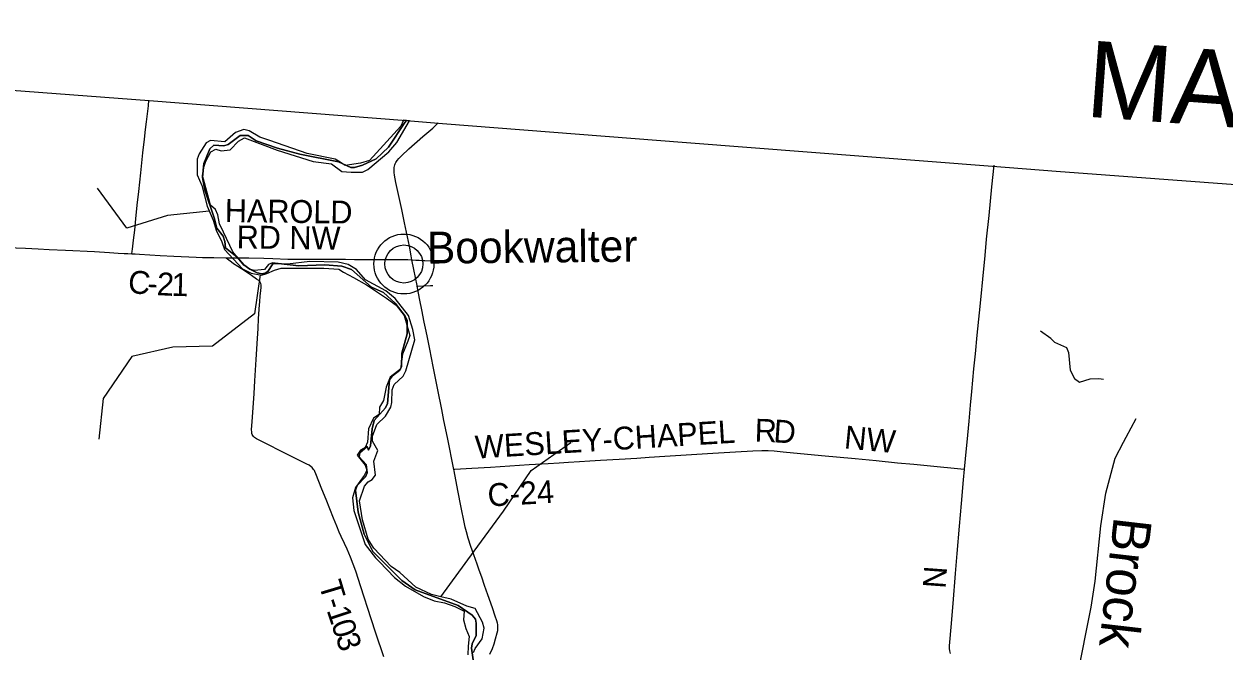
# Model space of a CAD drawing. Extents: x -51392 to 1635000, y 156707 to 696232.
# Drawn here: x 108334 to 124053, y 542938 to 551154 of the extents above; entities that cross this region are included whole.
import ezdxf

# ---------------------------------------------------------------- set-up
doc = ezdxf.new("R2010")
doc.units = 0
for name, color, linetype in [('GM_X_Adjacent_County', 7, 'Continuous'), ('GM_X_Adjacent_County_Text', 7, 'Continuous'), ('GM_X_County', 7, 'Continuous'), ('GM_X_County_Road', 7, 'Continuous'), ('GM_X_County_Road_Text', 7, 'Continuous'), ('GM_X_Major_River', 7, 'Continuous'), ('GM_X_Minor_River', 7, 'Continuous'), ('GM_X_Minor_River_Text', 7, 'Continuous'), ('GM_X_State_Route', 7, 'Continuous'), ('GM_X_Township', 7, 'Continuous'), ('GM_X_Township_Road', 7, 'Continuous'), ('GM_X_Township_Road_Text', 7, 'Continuous'), ('GM_X_Township_Subdivision', 7, 'Continuous'), ('GM_X_Unincorporated', 7, 'Continuous'), ('GM_X_Unincorporated_Text', 7, 'Continuous')]:
    doc.layers.add(name, color=color, linetype=linetype)

msp = doc.modelspace()

# ---------------------------------------------------------------- linework, layer by layer
at = {"layer": 'GM_X_Adjacent_County'}
msp.add_lwpolyline([(96623, 551154), (109974, 550151), (113344, 549888), (113818, 549851), (117011, 549602), (121021, 549289), (121855, 549224), (127787, 548783), (132864, 548406), (139538, 547909), (147829, 547293), (153416, 546885), (154887, 546778), (157022, 546663), (159649, 546538), (163080, 546381), (166694, 546239), (167692, 546175), (177006, 545575)], dxfattribs=at)
at = {"layer": 'GM_X_County'}
msp.add_lwpolyline([(96623, 551154), (109974, 550151), (113344, 549888), (113818, 549851), (117011, 549602), (121021, 549289), (121855, 549224), (127787, 548783), (132864, 548406), (139538, 547909), (147829, 547293), (153416, 546885), (154887, 546778), (157022, 546663), (159649, 546538), (163080, 546381), (166694, 546239), (167692, 546175), (177006, 545575)], dxfattribs=at)
at = {"layer": 'GM_X_County_Road'}
for points in [[(113415, 548065), (113405, 548115), (113382, 548244), (113319, 548549), (113282, 548725), (113240, 548918), (113206, 549078), (113187, 549175), (113182, 549208), (113181, 549241), (113182, 549258), (113184, 549275), (113187, 549291), (113191, 549307), (113197, 549323), (113204, 549338), (113212, 549353), (113221, 549367), (113242, 549393), (113277, 549428), (113374, 549517), (113560, 549678), (113688, 549789), (113761, 549857)], [(120654, 545320), (120666, 545458), (120696, 545768), (120713, 545948), (120732, 546161), (120750, 546340), (120778, 546634), (120797, 546830), (120822, 547075), (120850, 547369), (120871, 547582), (120894, 547810), (120923, 548121), (120944, 548333), (120976, 548643), (121012, 549019), (121041, 549303)], [(109745, 548144), (109788, 548141), (109847, 548137), (110117, 548119), (110298, 548110), (110590, 548097), (110672, 548095), (110820, 548092), (110976, 548090)], [(110976, 548090), (111001, 548089), (111132, 548089), (111135, 548089)], [(111135, 548089), (111280, 548088), (111477, 548086), (111592, 548083), (111789, 548074), (111936, 548073), (112065, 548073), (112199, 548073), (112303, 548072), (112441, 548072), (112543, 548072), (112665, 548070), (112790, 548068), (112904, 548068), (113002, 548067), (113097, 548067), (113200, 548067), (113361, 548066), (113410, 548065), (113415, 548065)], [(113485, 547717), (113482, 547729), (113440, 547938), (113415, 548065)], [(113964, 545318), (113880, 545734), (113834, 545960), (113806, 546104), (113755, 546362), (113694, 546668), (113670, 546780), (113648, 546892), (113613, 547069), (113593, 547166), (113576, 547246), (113547, 547407), (113519, 547535), (113485, 547717)], [(113964, 545318), (113976, 545319), (114201, 545334), (114446, 545348), (114953, 545380), (115199, 545395), (115342, 545404), (115465, 545412), (115610, 545421), (115744, 545429), (115886, 545438), (116132, 545452), (116361, 545466), (116524, 545477), (116728, 545489), (117359, 545528), (117654, 545546), (117883, 545560), (117998, 545563), (118080, 545563), (118162, 545559), (118277, 545549), (118782, 545500), (119223, 545459), (119495, 545433), (119778, 545405), (119989, 545385), (120251, 545360), (120561, 545329), (120648, 545320), (120654, 545320)], [(114437, 542896), (114469, 542971), (114492, 543032), (114511, 543095), (114533, 543174), (114540, 543205), (114541, 543229), (114542, 543253), (114539, 543286), (114536, 543301), (114528, 543333), (114507, 543395), (114471, 543504), (114411, 543674), (114367, 543797), (114330, 543906), (114298, 543998), (114271, 544077), (114228, 544198), (114188, 544308), (114152, 544417), (114129, 544499), (114112, 544560), (114099, 544624), (114059, 544817), (114017, 545043), (113967, 545300), (113964, 545318)], [(120470, 542906), (120463, 542938), (120459, 542971), (120458, 543004), (120461, 543054), (120480, 543250), (120505, 543561), (120537, 543953), (120559, 544215), (120589, 544575), (120613, 544869), (120643, 545180), (120654, 545320)]]:
    msp.add_lwpolyline(points, dxfattribs=at)
at = {"layer": 'GM_X_Major_River'}
msp.add_line((113384, 549886), (113305, 549893), dxfattribs=at)
for points in [[(113305, 549893), (113268, 549816), (112858, 549367), (112742, 549329), (112540, 549300), (112476, 549343), (112408, 549381), (112042, 549458), (111553, 549628), (111423, 549669), (111285, 549753), (111215, 549770), (111105, 549730), (110966, 549609), (110778, 549628), (110720, 549596), (110627, 549453), (110601, 549383), (110604, 549179), (110664, 549037), (110732, 548769), (110810, 548585), (110849, 548451), (110927, 548301), (110958, 548199), (111197, 547947), (111311, 547888), (111443, 547862), (111515, 547883), (111614, 547927), (111703, 547956), (112262, 547954), (112460, 547942), (112518, 547904), (112652, 547832), (112821, 547738), (113084, 547563), (113208, 547470), (113312, 547336), (113387, 547072), (113363, 546998), (113292, 546829), (113267, 546631), (113130, 546524), (113080, 546397), (113044, 546222), (112992, 546132), (112988, 546038), (112914, 545990), (112848, 545851), (112835, 545675), (112804, 545605), (112740, 545568), (112698, 545502), (112801, 545374), (112825, 545306), (112791, 545236), (112674, 545081), (112638, 544943), (112655, 544777), (112801, 544334), (112939, 544157), (112992, 544107), (113186, 543899), (113331, 543788), (113569, 543651), (113707, 543595), (113841, 543570), (113978, 543522), (114100, 543461), (114092, 543348), (114122, 543234), (114167, 543129), (114150, 543000), (114148, 542888)], [(114224, 542916), (114244, 542970), (114337, 543095), (114360, 543237), (114340, 543315), (114243, 543495), (114133, 543527), (113929, 543618), (113793, 543648), (113671, 543679), (113467, 543774), (113256, 543968), (113144, 544043), (112915, 544287), (112875, 544347), (112843, 544405), (112770, 544655), (112730, 544905), (112792, 545098), (112843, 545156), (112895, 545184), (112939, 545243), (112918, 545427), (112970, 545565), (112899, 545687), (112899, 545751), (112954, 545904), (113068, 546017), (113137, 546131), (113151, 546195), (113156, 546360), (113182, 546430), (113301, 546537), (113335, 546607), (113453, 547014), (113429, 547152), (113372, 547334), (113195, 547556), (113073, 547659), (112808, 547802), (112688, 547938), (112578, 548002), (112448, 548035), (112078, 548042), (111786, 548008), (111730, 548006), (111588, 548023), (111536, 548001), (111483, 547939), (111355, 547924), (111289, 547942), (111215, 547992), (111068, 548169), (110949, 548425), (110894, 548535), (110872, 548655), (110840, 548725), (110775, 548781), (110756, 548864), (110674, 549168), (110693, 549289), (110715, 549355), (110781, 549478), (110846, 549512), (110916, 549491), (111034, 549507), (111144, 549620), (111222, 549664), (111650, 549500), (112120, 549350), (112362, 549323), (112499, 549223), (112621, 549214), (112766, 549212), (112838, 549247), (113113, 549478), (113219, 549603), (113384, 549886)]]:
    msp.add_lwpolyline(points, dxfattribs=at)
at = {"layer": 'GM_X_Minor_River'}
msp.add_line((113305, 549893), (113384, 549886), dxfattribs=at)
for points in [[(110761, 548701), (110212, 548646), (109679, 548477), (109297, 549003)], [(111428, 547865), (111353, 547355), (110805, 546934), (110282, 546918), (109744, 546797), (109369, 546246), (109315, 545713)], [(121831, 546984), (121784, 547034), (121650, 547127)], [(121831, 546984), (121992, 546915), (122015, 546850), (122038, 546616), (122093, 546507), (122159, 546462), (122300, 546506), (122414, 546507), (122476, 546502)], [(122130, 542592), (122312, 543511), (122364, 543851), (122442, 544578), (122507, 545007), (122629, 545463), (122737, 545675), (122771, 545739), (122902, 545986)], [(113793, 543648), (114230, 544245), (114616, 544771), (114978, 545302), (115498, 545669)]]:
    msp.add_lwpolyline(points, dxfattribs=at)
at = {"layer": 'GM_X_State_Route'}
msp.add_lwpolyline([(108109, 548227), (108354, 548216), (108518, 548207), (108665, 548200), (108878, 548189), (109255, 548171), (109452, 548159), (109566, 548152), (109646, 548148), (109693, 548146), (109745, 548144), (109750, 548175), (109754, 548204), (109759, 548241), (109769, 548323), (109784, 548453), (109799, 548600), (109818, 548779), (109837, 548958), (109863, 549203), (109878, 549333), (109891, 549464), (109912, 549643), (109926, 549773), (109938, 549871), (109963, 550083), (109971, 550155)], dxfattribs=at)
at = {"layer": 'GM_X_Township'}
for points in [[(96623, 551154), (109974, 550151), (113344, 549888), (113322, 549865), (113108, 549542), (112945, 549389), (112769, 549303), (112665, 549272), (112613, 549274), (112452, 549349), (111945, 549447), (111656, 549525), (111377, 549621), (111268, 549695), (111166, 549694), (111006, 549573), (110950, 549558), (110822, 549567), (110770, 549517), (110688, 549326), (110673, 549143), (110701, 548975), (110830, 548599), (110859, 548477), (110944, 548374), (110964, 548305), (110975, 548221), (111126, 548099), (111214, 547996), (111294, 547941), (111389, 547892), (111447, 547879), (111492, 547890), (111526, 547910), (111593, 548010), (111666, 548016), (111934, 547986), (112273, 547996), (112499, 547982), (112624, 547939), (112886, 547704), (113043, 547635), (113196, 547496), (113328, 547326), (113352, 547267), (113353, 547094), (113285, 546839), (113279, 546668), (113259, 546616), (113159, 546543), (113122, 546489), (113094, 546182), (113071, 546124), (112922, 545960), (112895, 545851), (112872, 545625), (112845, 545568), (112828, 545618), (112731, 545533), (112725, 545483), (112816, 545380), (112831, 545273), (112807, 545221), (112700, 545106), (112675, 545046), (112713, 544755), (112791, 544467), (112905, 544243), (113283, 543863), (113456, 543738), (114022, 543532), (114204, 543409), (114246, 543355), (114259, 543301), (114256, 543140), (114205, 543032), (114195, 542973), (114235, 542701)], [(114235, 542701), (114195, 542973), (114205, 543032), (114256, 543140), (114259, 543301), (114246, 543355), (114204, 543409), (114022, 543532), (113456, 543738), (113283, 543863), (112905, 544243), (112791, 544467), (112713, 544755), (112675, 545046), (112700, 545106), (112807, 545221), (112831, 545273), (112816, 545380), (112725, 545483), (112731, 545533), (112828, 545618), (112845, 545568), (112872, 545625), (112895, 545851), (112922, 545960), (113071, 546124), (113094, 546182), (113122, 546489), (113159, 546543), (113259, 546616), (113279, 546668), (113285, 546839), (113353, 547094), (113352, 547267), (113328, 547326), (113196, 547496), (113043, 547635), (112886, 547704), (112624, 547939), (112499, 547982), (112273, 547996), (111934, 547986), (111666, 548016), (111593, 548010), (111526, 547910), (111492, 547890), (111447, 547879), (111389, 547892), (111294, 547941), (111214, 547996), (111126, 548099), (110975, 548221), (110964, 548305), (110944, 548374), (110859, 548477), (110830, 548599), (110701, 548975), (110673, 549143), (110688, 549326), (110770, 549517), (110822, 549567), (110950, 549558), (111006, 549573), (111166, 549694), (111268, 549695), (111377, 549621), (111656, 549525), (111945, 549447), (112452, 549349), (112613, 549274), (112665, 549272), (112769, 549303), (112945, 549389), (113108, 549542), (113322, 549865), (113344, 549888), (113818, 549851), (117011, 549602), (121021, 549289), (121855, 549224), (127787, 548783)]]:
    msp.add_lwpolyline(points, dxfattribs=at)
at = {"layer": 'GM_X_Township_Road'}
for points in [[(111422, 547514), (111428, 547591), (111434, 547656), (111439, 547705), (111439, 547722), (111439, 547738), (111436, 547754), (111429, 547769), (111420, 547782), (111408, 547793), (111381, 547812), (111313, 547859), (111273, 547886), (111246, 547905), (111135, 547976), (111080, 548012), (111050, 548034), (111016, 548060), (110982, 548086), (110976, 548090)], [(111598, 545608), (111482, 545665), (111423, 545694), (111380, 545717), (111366, 545725), (111353, 545735), (111341, 545747), (111331, 545760), (111324, 545774), (111319, 545790), (111316, 545806), (111315, 545839), (111319, 545888), (111328, 546003), (111349, 546314), (111358, 546477), (111376, 546756), (111392, 547034), (111400, 547165), (111407, 547296), (111419, 547476), (111422, 547514)], [(113046, 542860), (113015, 542954), (112973, 543078), (112942, 543171), (112881, 543359), (112744, 543780), (112679, 543983), (112647, 544076), (112610, 544168), (112565, 544273), (112531, 544348), (112490, 544437), (112463, 544497), (112431, 544573), (112389, 544679), (112291, 544923), (112236, 545060), (112158, 545259), (112145, 545288), (112137, 545303), (112128, 545317), (112118, 545330), (112107, 545342), (112096, 545353), (112069, 545371), (112040, 545387), (111908, 545453), (111819, 545496), (111717, 545548), (111629, 545592), (111598, 545608)]]:
    msp.add_lwpolyline(points, dxfattribs=at)
at = {"layer": 'GM_X_Township_Subdivision'}
for points in [[(113415, 548065), (113466, 548060), (113510, 548058), (113547, 548056), (113585, 548054), (113682, 548050), (113698, 548050)], [(113485, 547717), (113491, 547718), (113563, 547722), (113657, 547728), (113688, 547729)]]:
    msp.add_lwpolyline(points, dxfattribs=at)
at = {"layer": 'GM_X_Unincorporated'}
for radius in [393, 249]:
    msp.add_circle((113310, 548009), radius, dxfattribs=at)

# ---------------------------------------------------------------- texts
at = {"layer": 'GM_X_Adjacent_County_Text'}
msp.add_text('MADISON COUNTY', height=1000, rotation=355.7655, dxfattribs=at).set_placement((122226, 549942))
at = {"layer": 'GM_X_County_Road_Text'}
for s, rotation, p in [('HAROLD', 359.2331, (110963, 548560)), ('RD NW', 359.2999, (111118, 548214)), ('C', 354.7798, (109687, 547632)), ('2', 356.9889, (110068, 547602)), ('1', 358.5537, (110262, 547592)), ('-', 356.6961, (109944, 547609)), ('WESLEY-CHAPEL', 3.5166, (114252, 545458)), ('R', 358.1531, (117902, 545682)), ('D', 356.0097, (118145, 545674)), ('NW', 354.4262, (119069, 545595)), ('C-24', 3.2814, (114415, 544830)), ('N', 85.7773, (120405, 543749))]:
    msp.add_text(s, height=300, rotation=rotation, dxfattribs=at).set_placement(p)
at = {"layer": 'GM_X_Minor_River_Text'}
msp.add_text('Brock', height=500.2, rotation=263.3946, dxfattribs=at).set_placement((122613, 544708))
at = {"layer": 'GM_X_Township_Road_Text'}
for s, rotation, p in [('T', 286.7477, (112192, 543813)), ('-', 287.8533, (112258, 543592)), ('1', 288.1252, (112296, 543474)), ('0', 288.2814, (112354, 543297)), ('3', 288.3194, (112412, 543121))]:
    msp.add_text(s, height=300, rotation=rotation, dxfattribs=at).set_placement(p)
at = {"layer": 'GM_X_Unincorporated_Text'}
msp.add_text('Bookwalter', height=417, rotation=0.5386, dxfattribs=at).set_placement((113613, 548014))

doc.saveas('drawing.dxf')
